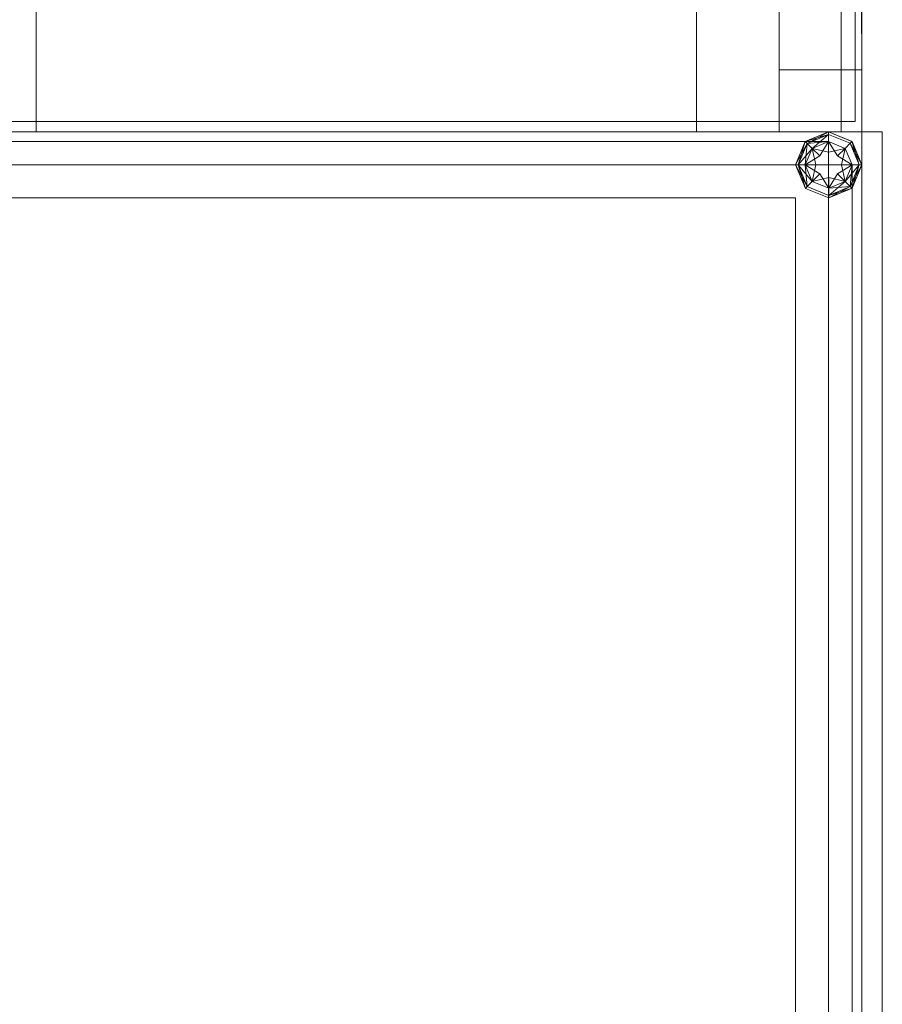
# Model space of a CAD drawing. Header units: inches. Extents: x 813 to 1305, y 19 to 194.
# Tile 682 of 875: x 1301.89 to 1304.5, y 104.09 to 107.07. Entities that reach past the tile are written whole.
import ezdxf

# ---------------------------------------------------------------- set-up
doc = ezdxf.new("R2010")
doc.units = ezdxf.units.IN
doc.header["$MEASUREMENT"] = 0
for name, color, linetype, true_color in [('CET color Grey19', 7, 'Continuous', 0x2f2e34), ('CET color Grey2', 7, 'Continuous', 0x060606), ('CET color Grey98', 7, 'Continuous', 0xfafafa)]:
    doc.layers.add(name, color=color, linetype=linetype, true_color=true_color)
doc.layers.add('CET Default', color=7, linetype='Continuous')

# ---------------------------------------------------------------- blocks, each defined once
blk = doc.blocks.new('*C171')
at = {"layer": 'CET color Grey2', "linetype": 'Continuous', "lineweight": 0}
for points, invisible_edges in [([(2, 2.5, 0.5), (0, 2.5, 0.5), (0, 2.5, 49.4213), (2, 2.5, 0.5)], 4), ([(2, 2.5, 0.5), (0, 2.5, 49.4213), (2, 2.5, 49.4213), (2, 2.5, 0.5)], 9), ([(0, 2.5, 0.5), (0, 0.5, 0.5), (0, 0.5, 49.4213), (0, 2.5, 0.5)], 4), ([(0, 2.5, 0.5), (0, 0.5, 49.4213), (0, 2.5, 49.4213), (0, 2.5, 0.5)], 9), ([(0, 2.5, 0.5), (2, 2.5, 0.5), (2, 0.5, 0.5), (0, 2.5, 0.5)], 4), ([(0, 2.5, 0.5), (2, 0.5, 0.5), (0, 0.5, 0.5), (0, 2.5, 0.5)], 9), ([(0, 0.5, 49.4213), (2, 0.5, 49.4213), (2, 2.5, 49.4213), (0, 0.5, 49.4213)], 4), ([(0, 0.5, 49.4213), (2, 2.5, 49.4213), (0, 2.5, 49.4213), (0, 0.5, 49.4213)], 9), ([(0, 0.5, 0.5), (2, 0.5, 0.5), (2, 0.5, 49.4213), (0, 0.5, 0.5)], 4), ([(0, 0.5, 0.5), (2, 0.5, 49.4213), (0, 0.5, 49.4213), (0, 0.5, 0.5)], 9)]:
    blk.add_3dface(points, dxfattribs=dict(at, invisible_edges=invisible_edges))
at = {"layer": 'CET color Grey98', "linetype": 'Continuous', "lineweight": 0}
for points, invisible_edges in [([(0, 0.0625, 0.93), (42, 0.0625, 0.93), (42, 0.25, 0.93), (0, 0.0625, 0.93)], 4), ([(0, 0.0625, 0.93), (42, 0.25, 0.93), (0, 0.25, 0.93), (0, 0.0625, 0.93)], 9), ([(0, 0.25, 0.93), (42, 0.25, 0.93), (42, 0.25, 0.5), (0, 0.25, 0.93)], 4), ([(0, 0.25, 0.93), (42, 0.25, 0.5), (0, 0.25, 0.5), (0, 0.25, 0.93)], 9), ([(0, 0.25, 0.5), (42, 0.25, 0.5), (42, 0.0625, 0.5), (0, 0.25, 0.5)], 4), ([(0, 0.25, 0.5), (42, 0.0625, 0.5), (0, 0.0625, 0.5), (0, 0.25, 0.5)], 9), ([(0.1875, 0.25, 1.09), (0.1875, 0.0625, 32.965), (0.1875, 0.25, 32.965), (0.1875, 0.25, 1.09)], 9), ([(0.1875, 0.25, 1.09), (0.1875, 0, 32.9025), (0.1875, 0.0625, 32.965), (0.1875, 0.25, 1.09)], 13), ([(0.1875, 0.25, 1.09), (0.1875, 0, 1.1525), (0.1875, 0, 32.9025), (0.1875, 0.25, 1.09)], 13), ([(0.1875, 0.25, 1.09), (0.1875, 0.0625, 1.09), (0.1875, 0, 1.1525), (0.1875, 0.25, 1.09)], 4), ([(0.1875, 0.25, 1.09), (41.8125, 0.0625, 1.09), (0.1875, 0.0625, 1.09), (0.1875, 0.25, 1.09)], 9), ([(0.1875, 0.25, 1.09), (41.8125, 0.25, 1.09), (41.8125, 0.0625, 1.09), (0.1875, 0.25, 1.09)], 4), ([(0.1875, 0.0625, 32.965), (41.8125, 0.25, 32.965), (0.1875, 0.25, 32.965), (0.1875, 0.0625, 32.965)], 9), ([(0.1875, 0.0625, 32.965), (41.8125, 0.0625, 32.965), (41.8125, 0.25, 32.965), (0.1875, 0.0625, 32.965)], 4), ([(0.1875, 0.25, 32.965), (41.8125, 0.25, 1.09), (0.1875, 0.25, 1.09), (0.1875, 0.25, 32.965)], 9), ([(0.1875, 0.25, 32.965), (41.8125, 0.25, 32.965), (41.8125, 0.25, 1.09), (0.1875, 0.25, 32.965)], 4), ([(0.1875, 0.25, 33.09), (0.1875, 0.0625, 48.965), (0.1875, 0.25, 48.965), (0.1875, 0.25, 33.09)], 9), ([(0.1875, 0.25, 33.09), (0.1875, 0, 48.9025), (0.1875, 0.0625, 48.965), (0.1875, 0.25, 33.09)], 13), ([(0.1875, 0.25, 33.09), (0.1875, 0, 33.1525), (0.1875, 0, 48.9025), (0.1875, 0.25, 33.09)], 13), ([(0.1875, 0.25, 33.09), (0.1875, 0.0625, 33.09), (0.1875, 0, 33.1525), (0.1875, 0.25, 33.09)], 4), ([(0.1875, 0.25, 33.09), (41.8125, 0.0625, 33.09), (0.1875, 0.0625, 33.09), (0.1875, 0.25, 33.09)], 9), ([(0.1875, 0.25, 33.09), (41.8125, 0.25, 33.09), (41.8125, 0.0625, 33.09), (0.1875, 0.25, 33.09)], 4), ([(0.1875, 0.0625, 48.965), (41.8125, 0.25, 48.965), (0.1875, 0.25, 48.965), (0.1875, 0.0625, 48.965)], 9), ([(0.1875, 0.0625, 48.965), (41.8125, 0.0625, 48.965), (41.8125, 0.25, 48.965), (0.1875, 0.0625, 48.965)], 4), ([(0.1875, 0.25, 48.965), (41.8125, 0.25, 33.09), (0.1875, 0.25, 33.09), (0.1875, 0.25, 48.965)], 9), ([(0.1875, 0.25, 48.965), (41.8125, 0.25, 48.965), (41.8125, 0.25, 33.09), (0.1875, 0.25, 48.965)], 4), ([(0, 0, 0.8675), (42, 0, 0.8675), (42, 0.0625, 0.93), (0, 0, 0.8675)], 4), ([(0, 0, 0.8675), (42, 0.0625, 0.93), (0, 0.0625, 0.93), (0, 0, 0.8675)], 9), ([(0, 0.0625, 0.5), (42, 0.0625, 0.5), (42, 0, 0.5625), (0, 0.0625, 0.5)], 4), ([(0, 0.0625, 0.5), (42, 0, 0.5625), (0, 0, 0.5625), (0, 0.0625, 0.5)], 9), ([(0.1875, 0.0625, 1.09), (41.8125, 0, 1.1525), (0.1875, 0, 1.1525), (0.1875, 0.0625, 1.09)], 9), ([(0.1875, 0.0625, 1.09), (41.8125, 0.0625, 1.09), (41.8125, 0, 1.1525), (0.1875, 0.0625, 1.09)], 4), ([(0.1875, 0, 32.9025), (41.8125, 0.0625, 32.965), (0.1875, 0.0625, 32.965), (0.1875, 0, 32.9025)], 9), ([(0.1875, 0, 32.9025), (41.8125, 0, 32.9025), (41.8125, 0.0625, 32.965), (0.1875, 0, 32.9025)], 4), ([(0.1875, 0.0625, 33.09), (41.8125, 0, 33.1525), (0.1875, 0, 33.1525), (0.1875, 0.0625, 33.09)], 9), ([(0.1875, 0.0625, 33.09), (41.8125, 0.0625, 33.09), (41.8125, 0, 33.1525), (0.1875, 0.0625, 33.09)], 4), ([(0, 0, 0.5625), (42, 0, 0.5625), (42, 0, 0.8675), (0, 0, 0.5625)], 4), ([(0, 0, 0.5625), (42, 0, 0.8675), (0, 0, 0.8675), (0, 0, 0.5625)], 9), ([(0.1875, 0, 1.1525), (41.8125, 0, 32.9025), (0.1875, 0, 32.9025), (0.1875, 0, 1.1525)], 9), ([(0.1875, 0, 1.1525), (41.8125, 0, 1.1525), (41.8125, 0, 32.9025), (0.1875, 0, 1.1525)], 4), ([(0.1875, 0, 33.1525), (41.8125, 0, 48.9025), (0.1875, 0, 48.9025), (0.1875, 0, 33.1525)], 9), ([(0.1875, 0, 33.1525), (41.8125, 0, 33.1525), (41.8125, 0, 48.9025), (0.1875, 0, 33.1525)], 4)]:
    blk.add_3dface(points, dxfattribs=dict(at, invisible_edges=invisible_edges))
for points in [[(0.1875, 0, 48.9025), (41.8125, 0.0625, 48.965), (0.1875, 0.0625, 48.965), (0.1875, 0, 48.9025)], [(0.1875, 0, 48.9025), (41.8125, 0, 48.9025), (41.8125, 0.0625, 48.965), (0.1875, 0, 48.9025)]]:
    blk.add_3dface(points, dxfattribs=at)
blk = doc.blocks.new('*C167')
at = {"layer": 'CET Default', "linetype": 'Continuous', "lineweight": 0, "rotation": 89.99999999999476}
blk.add_blockref('*C171', (505.7222, 919.8549), dxfattribs=at)
blk = doc.blocks.new('*C264')
at = {"layer": 'CET color Grey98', "linetype": 'Continuous', "lineweight": 0}
for points, invisible_edges in [([(-41.9687, 0.0197, 49.5), (41.9688, 0.0197, 49.5), (41.9688, 2.9803, 49.5), (-41.9687, 0.0197, 49.5)], 4), ([(-41.9687, 0.0197, 49.5), (41.9688, 2.9803, 49.5), (-41.9687, 2.9803, 49.5), (-41.9687, 0.0197, 49.5)], 9), ([(-41.9687, 2.9803, 49.25), (41.9688, 2.9803, 49.25), (41.9688, 0.0197, 49.25), (-41.9687, 2.9803, 49.25)], 4), ([(-41.9687, 2.9803, 49.25), (41.9688, 0.0197, 49.25), (-41.9687, 0.0197, 49.25), (-41.9687, 2.9803, 49.25)], 9), ([(-41.9687, 0.0197, 49.25), (41.9688, 0.0197, 49.25), (41.9688, 0.0197, 49.5), (-41.9687, 0.0197, 49.25)], 4), ([(-41.9687, 0.0197, 49.25), (41.9688, 0.0197, 49.5), (-41.9687, 0.0197, 49.5), (-41.9687, 0.0197, 49.25)], 9)]:
    blk.add_3dface(points, dxfattribs=dict(at, invisible_edges=invisible_edges))
blk = doc.blocks.new('*C274')
at = {"layer": 'CET Default', "linetype": 'Continuous', "lineweight": 0, "rotation": 89.9999999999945}
blk.add_blockref('*C264', (505.7222, 961.8549), dxfattribs=at)
blk = doc.blocks.new('*C258')
at = {"layer": 'CET color Grey19', "linetype": 'Continuous', "lineweight": 0}
for points, invisible_edges in [([(2.8, 0.2, 0.5), (0.2, 0.2, 0.5), (0.2, 2.8, 0.5), (2.8, 0.2, 0.5)], 4), ([(2.8, 0.2, 0.5), (0.2, 2.8, 0.5), (2.8, 2.8, 0.5), (2.8, 0.2, 0.5)], 9), ([(2.8, 2.8, 49.25), (0.2, 2.8, 49.25), (0.2, 0.2, 49.25), (2.8, 2.8, 49.25)], 4), ([(2.8, 2.8, 49.25), (0.2, 0.2, 49.25), (2.8, 0.2, 49.25), (2.8, 2.8, 49.25)], 9), ([(2.8, 2.8, 0.5), (0.2, 2.8, 0.5), (0.2, 2.8, 49.25), (2.8, 2.8, 0.5)], 4), ([(2.8, 2.8, 0.5), (0.2, 2.8, 49.25), (2.8, 2.8, 49.25), (2.8, 2.8, 0.5)], 9), ([(0.2, 2.8, 0.5), (0.2, 0.2, 0.5), (0.2, 0.2, 49.25), (0.2, 2.8, 0.5)], 4), ([(0.2, 2.8, 0.5), (0.2, 0.2, 49.25), (0.2, 2.8, 49.25), (0.2, 2.8, 0.5)], 9)]:
    blk.add_3dface(points, dxfattribs=dict(at, invisible_edges=invisible_edges))
at = {"layer": 'CET color Grey98', "linetype": 'Continuous', "lineweight": 0}
for points, invisible_edges in [([(0, 3, 49.225), (0, 3.0625, 49.225), (0, 3, 0.5), (0, 3, 49.225)], 2), ([(0, 3.0625, 49.225), (0, 3.0625, 0.5), (0, 3, 0.5), (0, 3.0625, 49.225)], 4), ([(3, 3, 0.5), (0, 3.0625, 0.5), (3, 3.0625, 0.5), (3, 3, 0.5)], 9), ([(3, 3, 0.5), (0, 3, 0.5), (0, 3.0625, 0.5), (3, 3, 0.5)], 4), ([(0, 3.0625, 49.225), (0, 3, 49.225), (3, 3, 49.225), (0, 3.0625, 49.225)], 4), ([(3, 3.0625, 49.225), (0, 3.0625, 49.225), (3, 3, 49.225), (3, 3.0625, 49.225)], 2), ([(0, 3.0625, 49.225), (3, 3.0625, 49.225), (0, 3.0625, 0.5), (0, 3.0625, 49.225)], 2), ([(3, 3.0625, 49.225), (3, 3.0625, 0.5), (0, 3.0625, 0.5), (3, 3.0625, 49.225)], 4), ([(3, 3, 49.225), (0, 3, 49.225), (3, 3, 0.5), (3, 3, 49.225)], 2), ([(0, 3, 49.225), (0, 3, 0.5), (3, 3, 0.5), (0, 3, 49.225)], 4), ([(0.0293, 2.9707, 49.35), (0.1, 3, 49.4), (0.1, 3, 49.35), (0.0293, 2.9707, 49.35)], 9), ([(0.0293, 2.9707, 49.35), (0.0293, 2.9707, 49.4), (0.1, 3, 49.4), (0.0293, 2.9707, 49.35)], 4), ([(0.1, 2.9, 49.35), (0.1, 3, 49.35), (0.0293, 2.9707, 49.35), (0.1, 2.9, 49.35)], 4), ([(0.1, 3, 49.25), (0.1, 2.9, 49.25), (0.0293, 2.9707, 49.25), (0.1, 3, 49.25)], 2), ([(0.0293, 2.9707, 49.25), (0.1, 3, 49.35), (0.1, 3, 49.25), (0.0293, 2.9707, 49.25)], 9), ([(0.0293, 2.9707, 49.25), (0.0293, 2.9707, 49.35), (0.1, 3, 49.35), (0.0293, 2.9707, 49.25)], 4), ([(0.0999, 2.9924, 49.3118), (0.0999, 2.9708, 49.2794), (0.0346, 2.9652, 49.3118), (0.0999, 2.9924, 49.3118)], 2), ([(0.0499, 2.95, 49.4206), (0.0999, 2.9924, 49.3882), (0.0346, 2.9652, 49.3882), (0.0499, 2.95, 49.4206)], 9), ([(0.0999, 2.9924, 49.3618), (0.0999, 2.9708, 49.3294), (0.0346, 2.9652, 49.3618), (0.0999, 2.9924, 49.3618)], 2), ([(0.0499, 2.95, 49.4706), (0.0999, 2.9924, 49.4382), (0.0346, 2.9652, 49.4382), (0.0499, 2.95, 49.4706)], 9), ([(0.0999, 2.9708, 49.4206), (0.0999, 2.9924, 49.3882), (0.0499, 2.95, 49.4206), (0.0999, 2.9708, 49.4206)], 2), ([(0.0999, 2.9708, 49.4706), (0.0999, 2.9924, 49.4382), (0.0499, 2.95, 49.4706), (0.0999, 2.9708, 49.4706)], 2), ([(2.9, 3, 49.4), (2.9, 3, 49.35), (0.1, 3, 49.4), (2.9, 3, 49.4)], 2), ([(0.1, 3, 49.4), (2.9, 3, 49.35), (0.1, 3, 49.35), (0.1, 3, 49.4)], 9), ([(2.9, 3, 49.4), (0.1, 2.9707, 49.4707), (2.9, 2.9707, 49.4707), (2.9, 3, 49.4)], 9), ([(2.9, 3, 49.4), (0.1, 3, 49.4), (0.1, 2.9707, 49.4707), (2.9, 3, 49.4)], 4), ([(2.9, 2.9707, 49.2793), (0.1, 3, 49.35), (2.9, 3, 49.35), (2.9, 2.9707, 49.2793)], 9), ([(2.9, 2.9707, 49.2793), (0.1, 2.9707, 49.2793), (0.1, 3, 49.35), (2.9, 2.9707, 49.2793)], 4), ([(2.9, 3, 49.35), (0.1, 3, 49.35), (0.1, 2.9, 49.35), (2.9, 3, 49.35)], 4), ([(2.9, 3, 49.35), (0.1, 2.9, 49.35), (2.9, 2.9, 49.35), (2.9, 3, 49.35)], 9), ([(0.1, 3, 49.25), (2.9, 3, 49.25), (0.1, 2.9, 49.25), (0.1, 3, 49.25)], 2), ([(0.1, 2.9, 49.25), (2.9, 3, 49.25), (2.9, 2.9, 49.25), (0.1, 2.9, 49.25)], 9), ([(2.9, 3, 49.35), (2.9, 3, 49.25), (0.1, 3, 49.35), (2.9, 3, 49.35)], 2), ([(0.1, 3, 49.35), (2.9, 3, 49.25), (0.1, 3, 49.25), (0.1, 3, 49.35)], 9), ([(0, 2.9, 49.35), (0.0293, 2.9707, 49.4), (0.0293, 2.9707, 49.35), (0, 2.9, 49.35)], 9), ([(0, 2.9, 49.35), (0, 2.9, 49.4), (0.0293, 2.9707, 49.4), (0, 2.9, 49.35)], 4), ([(0.1, 2.9, 49.35), (0.0293, 2.9707, 49.35), (0, 2.9, 49.35), (0.1, 2.9, 49.35)], 9), ([(0.0293, 2.9707, 49.25), (0.1, 2.9, 49.25), (0, 2.9, 49.25), (0.0293, 2.9707, 49.25)], 9), ([(0, 2.9, 49.25), (0.0293, 2.9707, 49.35), (0.0293, 2.9707, 49.25), (0, 2.9, 49.25)], 9), ([(0, 2.9, 49.25), (0, 2.9, 49.35), (0.0293, 2.9707, 49.35), (0, 2.9, 49.25)], 4), ([(0.0292, 2.9706, 49.35), (0.0346, 2.9652, 49.3118), (0, 2.8998, 49.35), (0.0292, 2.9706, 49.35)], 2), ([(0.0076, 2.8998, 49.3882), (0.0292, 2.9706, 49.35), (0, 2.8998, 49.35), (0.0076, 2.8998, 49.3882)], 9), ([(0.0292, 2.9706, 49.4), (0.0346, 2.9652, 49.3618), (0, 2.8998, 49.4), (0.0292, 2.9706, 49.4)], 2), ([(0.0076, 2.8998, 49.4382), (0.0292, 2.9706, 49.4), (0, 2.8998, 49.4), (0.0076, 2.8998, 49.4382)], 9), ([(0, 2.8998, 49.35), (0.0346, 2.9652, 49.3118), (0.0076, 2.8998, 49.3118), (0, 2.8998, 49.35)], 9), ([(0, 2.8998, 49.4), (0.0346, 2.9652, 49.3618), (0.0076, 2.8998, 49.3618), (0, 2.8998, 49.4)], 9), ([(0.0346, 2.9652, 49.3882), (0.0292, 2.9706, 49.35), (0.0076, 2.8998, 49.3882), (0.0346, 2.9652, 49.3882)], 2), ([(0.0346, 2.9652, 49.4382), (0.0292, 2.9706, 49.4), (0.0076, 2.8998, 49.4382), (0.0346, 2.9652, 49.4382)], 2), ([(0.0346, 2.9652, 49.3118), (0.0499, 2.95, 49.2794), (0.0076, 2.8998, 49.3118), (0.0346, 2.9652, 49.3118)], 2), ([(0.0293, 2.8999, 49.4206), (0.0346, 2.9652, 49.3882), (0.0076, 2.8998, 49.3882), (0.0293, 2.8999, 49.4206)], 9), ([(0.0346, 2.9652, 49.3618), (0.0499, 2.95, 49.3294), (0.0076, 2.8998, 49.3618), (0.0346, 2.9652, 49.3618)], 2), ([(0.0293, 2.8999, 49.4706), (0.0346, 2.9652, 49.4382), (0.0076, 2.8998, 49.4382), (0.0293, 2.8999, 49.4706)], 9), ([(0.0499, 2.95, 49.4206), (0.0346, 2.9652, 49.3882), (0.0293, 2.8999, 49.4206), (0.0499, 2.95, 49.4206)], 2), ([(0.0499, 2.95, 49.4706), (0.0346, 2.9652, 49.4382), (0.0293, 2.8999, 49.4706), (0.0499, 2.95, 49.4706)], 2), ([(0.0346, 2.9652, 49.3118), (0.0999, 2.9708, 49.2794), (0.0499, 2.95, 49.2794), (0.0346, 2.9652, 49.3118)], 9), ([(0.0346, 2.9652, 49.3618), (0.0999, 2.9708, 49.3294), (0.0499, 2.95, 49.3294), (0.0346, 2.9652, 49.3618)], 9), ([(0.1, 2.9384, 49.4423), (0.0999, 2.9708, 49.4206), (0.0728, 2.9271, 49.4423), (0.1, 2.9384, 49.4423)], 4), ([(0.1, 2.9384, 49.4923), (0.0999, 2.9708, 49.4706), (0.0728, 2.9271, 49.4923), (0.1, 2.9384, 49.4923)], 4), ([(0.0999, 2.9708, 49.2794), (0.1271, 2.9272, 49.2577), (0.1, 2.9384, 49.2577), (0.0999, 2.9708, 49.2794)], 2), ([(0.0999, 2.9708, 49.3294), (0.1271, 2.9272, 49.3077), (0.1, 2.9384, 49.3077), (0.0999, 2.9708, 49.3294)], 2), ([(2.9, 2.9707, 49.4707), (0.1, 2.9, 49.5), (2.9, 2.9, 49.5), (2.9, 2.9707, 49.4707)], 9), ([(2.9, 2.9707, 49.4707), (0.1, 2.9707, 49.4707), (0.1, 2.9, 49.5), (2.9, 2.9707, 49.4707)], 4), ([(2.9, 2.9, 49.25), (0.1, 2.9707, 49.2793), (2.9, 2.9707, 49.2793), (2.9, 2.9, 49.25)], 9), ([(2.9, 2.9, 49.25), (0.1, 2.9, 49.25), (0.1, 2.9707, 49.2793), (2.9, 2.9, 49.25)], 4), ([(0.0076, 2.8998, 49.3118), (0.0499, 2.95, 49.2794), (0.0293, 2.8999, 49.2794), (0.0076, 2.8998, 49.3118)], 9), ([(0.0076, 2.8998, 49.3618), (0.0499, 2.95, 49.3294), (0.0293, 2.8999, 49.3294), (0.0076, 2.8998, 49.3618)], 9), ([(0.0293, 2.8999, 49.2794), (0.0728, 2.9271, 49.2577), (0.0616, 2.8999, 49.2577), (0.0293, 2.8999, 49.2794)], 2), ([(0.0293, 2.8999, 49.3294), (0.0728, 2.9271, 49.3077), (0.0616, 2.8999, 49.3077), (0.0293, 2.8999, 49.3294)], 2), ([(0.0499, 2.95, 49.2794), (0.1, 2.9384, 49.2577), (0.0728, 2.9271, 49.2577), (0.0499, 2.95, 49.2794)], 2), ([(0.0728, 2.9271, 49.4423), (0.0499, 2.95, 49.4206), (0.0616, 2.8999, 49.4423), (0.0728, 2.9271, 49.4423)], 4), ([(0.0499, 2.95, 49.3294), (0.1, 2.9384, 49.3077), (0.0728, 2.9271, 49.3077), (0.0499, 2.95, 49.3294)], 2), ([(0.0728, 2.9271, 49.4923), (0.0499, 2.95, 49.4706), (0.0616, 2.8999, 49.4923), (0.0728, 2.9271, 49.4923)], 4), ([(0.0728, 2.9271, 49.2577), (0.0998, 2.9, 49.25), (0.0616, 2.8999, 49.2577), (0.0728, 2.9271, 49.2577)], 15), ([(0.0998, 2.9, 49.45), (0.0728, 2.9271, 49.4423), (0.0616, 2.8999, 49.4423), (0.0998, 2.9, 49.45)], 15), ([(0.0728, 2.9271, 49.3077), (0.0998, 2.9, 49.3), (0.0616, 2.8999, 49.3077), (0.0728, 2.9271, 49.3077)], 15), ([(0.0998, 2.9, 49.5), (0.0728, 2.9271, 49.4923), (0.0616, 2.8999, 49.4923), (0.0998, 2.9, 49.5)], 15), ([(0.1, 2.9384, 49.2577), (0.0998, 2.9, 49.25), (0.0728, 2.9271, 49.2577), (0.1, 2.9384, 49.2577)], 15), ([(0.0998, 2.9, 49.45), (0.1, 2.9384, 49.4423), (0.0728, 2.9271, 49.4423), (0.0998, 2.9, 49.45)], 15), ([(0.1, 2.9384, 49.3077), (0.0998, 2.9, 49.3), (0.0728, 2.9271, 49.3077), (0.1, 2.9384, 49.3077)], 15), ([(0.0998, 2.9, 49.5), (0.1, 2.9384, 49.4923), (0.0728, 2.9271, 49.4923), (0.0998, 2.9, 49.5)], 15), ([(0.1271, 2.9272, 49.2577), (0.0998, 2.9, 49.25), (0.1, 2.9384, 49.2577), (0.1271, 2.9272, 49.2577)], 15), ([(0.0998, 2.9, 49.45), (0.1271, 2.9272, 49.4423), (0.1, 2.9384, 49.4423), (0.0998, 2.9, 49.45)], 15), ([(0.1271, 2.9272, 49.3077), (0.0998, 2.9, 49.3), (0.1, 2.9384, 49.3077), (0.1271, 2.9272, 49.3077)], 15), ([(0.0998, 2.9, 49.5), (0.1271, 2.9272, 49.4923), (0.1, 2.9384, 49.4923), (0.0998, 2.9, 49.5)], 15), ([(0.1384, 2.9001, 49.2577), (0.0998, 2.9, 49.25), (0.1271, 2.9272, 49.2577), (0.1384, 2.9001, 49.2577)], 15), ([(0.0998, 2.9, 49.45), (0.1384, 2.9001, 49.4423), (0.1271, 2.9272, 49.4423), (0.0998, 2.9, 49.45)], 15), ([(0.1384, 2.9001, 49.3077), (0.0998, 2.9, 49.3), (0.1271, 2.9272, 49.3077), (0.1384, 2.9001, 49.3077)], 15), ([(0.0998, 2.9, 49.5), (0.1384, 2.9001, 49.4923), (0.1271, 2.9272, 49.4923), (0.0998, 2.9, 49.5)], 15), ([(0.1271, 2.9272, 49.4423), (0.15, 2.9501, 49.4206), (0.1, 2.9384, 49.4423), (0.1271, 2.9272, 49.4423)], 4), ([(0.1271, 2.9272, 49.4923), (0.15, 2.9501, 49.4706), (0.1, 2.9384, 49.4923), (0.1271, 2.9272, 49.4923)], 4), ([(0.15, 2.9501, 49.2794), (0.1384, 2.9001, 49.2577), (0.1271, 2.9272, 49.2577), (0.15, 2.9501, 49.2794)], 2), ([(0.15, 2.9501, 49.3294), (0.1384, 2.9001, 49.3077), (0.1271, 2.9272, 49.3077), (0.15, 2.9501, 49.3294)], 2), ([(0.1384, 2.9001, 49.4423), (0.1708, 2.9001, 49.4206), (0.1271, 2.9272, 49.4423), (0.1384, 2.9001, 49.4423)], 4), ([(0.1384, 2.9001, 49.4923), (0.1708, 2.9001, 49.4706), (0.1271, 2.9272, 49.4923), (0.1384, 2.9001, 49.4923)], 4), ([(0, 2.9, 49.35), (0, 0.1, 49.35), (0, 0.1, 49.4), (0, 2.9, 49.35)], 4), ([(0, 2.9, 49.35), (0, 0.1, 49.4), (0, 2.9, 49.4), (0, 2.9, 49.35)], 9), ([(0, 2.9, 49.4), (0.0293, 0.1, 49.4707), (0.0293, 2.9, 49.4707), (0, 2.9, 49.4)], 9), ([(0, 2.9, 49.4), (0, 0.1, 49.4), (0.0293, 0.1, 49.4707), (0, 2.9, 49.4)], 4), ([(0.0293, 2.9, 49.2793), (0, 0.1, 49.35), (0, 2.9, 49.35), (0.0293, 2.9, 49.2793)], 9), ([(0.0293, 2.9, 49.2793), (0.0293, 0.1, 49.2793), (0, 0.1, 49.35), (0.0293, 2.9, 49.2793)], 4), ([(0.1, 2.9, 49.35), (0, 2.9, 49.35), (0, 0.1, 49.35), (0.1, 2.9, 49.35)], 4), ([(0.1, 2.9, 49.35), (0, 0.1, 49.35), (0.1, 0.1, 49.35), (0.1, 2.9, 49.35)], 9), ([(0, 2.9, 49.25), (0.1, 2.9, 49.25), (0, 0.1, 49.25), (0, 2.9, 49.25)], 2), ([(0, 0.1, 49.25), (0.1, 2.9, 49.25), (0.1, 0.1, 49.25), (0, 0.1, 49.25)], 9), ([(0, 2.9, 49.25), (0, 0.1, 49.25), (0, 0.1, 49.35), (0, 2.9, 49.25)], 4), ([(0, 2.9, 49.25), (0, 0.1, 49.35), (0, 2.9, 49.35), (0, 2.9, 49.25)], 9), ([(0.0293, 2.9, 49.4707), (0.1, 0.1, 49.5), (0.1, 2.9, 49.5), (0.0293, 2.9, 49.4707)], 9), ([(0.0293, 2.9, 49.4707), (0.0293, 0.1, 49.4707), (0.1, 0.1, 49.5), (0.0293, 2.9, 49.4707)], 4), ([(0.1, 2.9, 49.25), (0.0293, 0.1, 49.2793), (0.0293, 2.9, 49.2793), (0.1, 2.9, 49.25)], 9), ([(0.1, 2.9, 49.25), (0.1, 0.1, 49.25), (0.0293, 0.1, 49.2793), (0.1, 2.9, 49.25)], 4), ([(0.0616, 2.8999, 49.4423), (0.0293, 2.8999, 49.4206), (0.0729, 2.8728, 49.4423), (0.0616, 2.8999, 49.4423)], 4), ([(0.0616, 2.8999, 49.4923), (0.0293, 2.8999, 49.4706), (0.0729, 2.8728, 49.4923), (0.0616, 2.8999, 49.4923)], 4), ([(0.0501, 2.8499, 49.2794), (0.0616, 2.8999, 49.2577), (0.0729, 2.8728, 49.2577), (0.0501, 2.8499, 49.2794)], 2), ([(0.0501, 2.8499, 49.3294), (0.0616, 2.8999, 49.3077), (0.0729, 2.8728, 49.3077), (0.0501, 2.8499, 49.3294)], 2), ([(0.0616, 2.8999, 49.2577), (0.0998, 2.9, 49.25), (0.0729, 2.8728, 49.2577), (0.0616, 2.8999, 49.2577)], 15), ([(0.0998, 2.9, 49.45), (0.0616, 2.8999, 49.4423), (0.0729, 2.8728, 49.4423), (0.0998, 2.9, 49.45)], 15), ([(0.0616, 2.8999, 49.3077), (0.0998, 2.9, 49.3), (0.0729, 2.8728, 49.3077), (0.0616, 2.8999, 49.3077)], 15), ([(0.0998, 2.9, 49.5), (0.0616, 2.8999, 49.4923), (0.0729, 2.8728, 49.4923), (0.0998, 2.9, 49.5)], 15), ([(0.0729, 2.8728, 49.2577), (0.0998, 2.9, 49.25), (0.1001, 2.8616, 49.2577), (0.0729, 2.8728, 49.2577)], 15), ([(0.0998, 2.9, 49.45), (0.0729, 2.8728, 49.4423), (0.1001, 2.8616, 49.4423), (0.0998, 2.9, 49.45)], 15), ([(0.0729, 2.8728, 49.3077), (0.0998, 2.9, 49.3), (0.1001, 2.8616, 49.3077), (0.0729, 2.8728, 49.3077)], 15), ([(0.0998, 2.9, 49.5), (0.0729, 2.8728, 49.4923), (0.1001, 2.8616, 49.4923), (0.0998, 2.9, 49.5)], 15), ([(0.1272, 2.8729, 49.2577), (0.0998, 2.9, 49.25), (0.1384, 2.9001, 49.2577), (0.1272, 2.8729, 49.2577)], 15), ([(0.0998, 2.9, 49.45), (0.1272, 2.8729, 49.4423), (0.1384, 2.9001, 49.4423), (0.0998, 2.9, 49.45)], 15), ([(0.1272, 2.8729, 49.3077), (0.0998, 2.9, 49.3), (0.1384, 2.9001, 49.3077), (0.1272, 2.8729, 49.3077)], 15), ([(0.0998, 2.9, 49.5), (0.1272, 2.8729, 49.4923), (0.1384, 2.9001, 49.4923), (0.0998, 2.9, 49.5)], 15), ([(0.1001, 2.8616, 49.2577), (0.0998, 2.9, 49.25), (0.1272, 2.8729, 49.2577), (0.1001, 2.8616, 49.2577)], 15), ([(0.0998, 2.9, 49.45), (0.1001, 2.8616, 49.4423), (0.1272, 2.8729, 49.4423), (0.0998, 2.9, 49.45)], 15), ([(0.1001, 2.8616, 49.3077), (0.0998, 2.9, 49.3), (0.1272, 2.8729, 49.3077), (0.1001, 2.8616, 49.3077)], 15), ([(0.0998, 2.9, 49.5), (0.1001, 2.8616, 49.4923), (0.1272, 2.8729, 49.4923), (0.0998, 2.9, 49.5)], 15), ([(2.9, 2.9, 49.5), (0.1, 2.9, 49.5), (0.1, 0.1, 49.5), (2.9, 2.9, 49.5)], 4), ([(2.9, 2.9, 49.5), (0.1, 0.1, 49.5), (2.9, 0.1, 49.5), (2.9, 2.9, 49.5)], 9), ([(0.1, 2.9, 49.25), (2.9, 2.9, 49.25), (0.1, 0.1, 49.25), (0.1, 2.9, 49.25)], 2), ([(0.1, 0.1, 49.25), (2.9, 2.9, 49.25), (2.9, 0.1, 49.25), (0.1, 0.1, 49.25)], 9), ([(2.9, 2.9, 49.35), (0.1, 2.9, 49.35), (0.1, 0.1, 49.35), (2.9, 2.9, 49.35)], 4), ([(2.9, 2.9, 49.35), (0.1, 0.1, 49.35), (2.9, 0.1, 49.35), (2.9, 2.9, 49.35)], 9), ([(0.1, 2.9, 49.25), (2.9, 2.9, 49.25), (0.1, 0.1, 49.25), (0.1, 2.9, 49.25)], 2), ([(0.1, 0.1, 49.25), (2.9, 2.9, 49.25), (2.9, 0.1, 49.25), (0.1, 0.1, 49.25)], 9), ([(0.1708, 2.9001, 49.2794), (0.1272, 2.8729, 49.2577), (0.1384, 2.9001, 49.2577), (0.1708, 2.9001, 49.2794)], 2), ([(0.1272, 2.8729, 49.4423), (0.1502, 2.85, 49.4206), (0.1384, 2.9001, 49.4423), (0.1272, 2.8729, 49.4423)], 4), ([(0.1708, 2.9001, 49.3294), (0.1272, 2.8729, 49.3077), (0.1384, 2.9001, 49.3077), (0.1708, 2.9001, 49.3294)], 2), ([(0.1272, 2.8729, 49.4923), (0.1502, 2.85, 49.4706), (0.1384, 2.9001, 49.4923), (0.1272, 2.8729, 49.4923)], 4), ([(0.1655, 2.8348, 49.3118), (0.1502, 2.85, 49.2794), (0.1924, 2.9002, 49.3118), (0.1655, 2.8348, 49.3118)], 2), ([(0.1924, 2.9002, 49.3118), (0.1502, 2.85, 49.2794), (0.1708, 2.9001, 49.2794), (0.1924, 2.9002, 49.3118)], 9), ([(0.1655, 2.8348, 49.3618), (0.1502, 2.85, 49.3294), (0.1924, 2.9002, 49.3618), (0.1655, 2.8348, 49.3618)], 2), ([(0.1924, 2.9002, 49.3618), (0.1502, 2.85, 49.3294), (0.1708, 2.9001, 49.3294), (0.1924, 2.9002, 49.3618)], 9), ([(0.1502, 2.85, 49.4206), (0.1655, 2.8348, 49.3882), (0.1708, 2.9001, 49.4206), (0.1502, 2.85, 49.4206)], 2), ([(0.1502, 2.85, 49.4706), (0.1655, 2.8348, 49.4382), (0.1708, 2.9001, 49.4706), (0.1502, 2.85, 49.4706)], 2), ([(0.1708, 2.9001, 49.4206), (0.1655, 2.8348, 49.3882), (0.1924, 2.9002, 49.3882), (0.1708, 2.9001, 49.4206)], 9), ([(0.1655, 2.8348, 49.3882), (0.1709, 2.8294, 49.35), (0.1924, 2.9002, 49.3882), (0.1655, 2.8348, 49.3882)], 2), ([(0.1709, 2.8294, 49.35), (0.1655, 2.8348, 49.3118), (0.2, 2.9002, 49.35), (0.1709, 2.8294, 49.35)], 2), ([(0.2, 2.9002, 49.35), (0.1655, 2.8348, 49.3118), (0.1924, 2.9002, 49.3118), (0.2, 2.9002, 49.35)], 9), ([(0.1708, 2.9001, 49.4706), (0.1655, 2.8348, 49.4382), (0.1924, 2.9002, 49.4382), (0.1708, 2.9001, 49.4706)], 9), ([(0.1655, 2.8348, 49.4382), (0.1709, 2.8294, 49.4), (0.1924, 2.9002, 49.4382), (0.1655, 2.8348, 49.4382)], 2), ([(0.1709, 2.8294, 49.4), (0.1655, 2.8348, 49.3618), (0.2, 2.9002, 49.4), (0.1709, 2.8294, 49.4)], 2), ([(0.2, 2.9002, 49.4), (0.1655, 2.8348, 49.3618), (0.1924, 2.9002, 49.3618), (0.2, 2.9002, 49.4)], 9), ([(0.1924, 2.9002, 49.3882), (0.1709, 2.8294, 49.35), (0.2, 2.9002, 49.35), (0.1924, 2.9002, 49.3882)], 9), ([(0.1924, 2.9002, 49.4382), (0.1709, 2.8294, 49.4), (0.2, 2.9002, 49.4), (0.1924, 2.9002, 49.4382)], 9), ([(0.0729, 2.8728, 49.4423), (0.0501, 2.8499, 49.4206), (0.1001, 2.8616, 49.4423), (0.0729, 2.8728, 49.4423)], 4), ([(0.0729, 2.8728, 49.4923), (0.0501, 2.8499, 49.4706), (0.1001, 2.8616, 49.4923), (0.0729, 2.8728, 49.4923)], 4), ([(0.1001, 2.8292, 49.2794), (0.0729, 2.8728, 49.2577), (0.1001, 2.8616, 49.2577), (0.1001, 2.8292, 49.2794)], 2), ([(0.1001, 2.8292, 49.3294), (0.0729, 2.8728, 49.3077), (0.1001, 2.8616, 49.3077), (0.1001, 2.8292, 49.3294)], 2), ([(0.1502, 2.85, 49.2794), (0.1001, 2.8616, 49.2577), (0.1272, 2.8729, 49.2577), (0.1502, 2.85, 49.2794)], 2), ([(0.1001, 2.8616, 49.4423), (0.1001, 2.8292, 49.4206), (0.1272, 2.8729, 49.4423), (0.1001, 2.8616, 49.4423)], 4), ([(0.1502, 2.85, 49.3294), (0.1001, 2.8616, 49.3077), (0.1272, 2.8729, 49.3077), (0.1502, 2.85, 49.3294)], 2), ([(0.1001, 2.8616, 49.4923), (0.1001, 2.8292, 49.4706), (0.1272, 2.8729, 49.4923), (0.1001, 2.8616, 49.4923)], 4)]:
    blk.add_3dface(points, dxfattribs=dict(at, invisible_edges=invisible_edges))
for points in [[(0.0346, 2.9652, 49.3882), (0.0999, 3, 49.35), (0.0292, 2.9706, 49.35), (0.0346, 2.9652, 49.3882)], [(0.0999, 3, 49.35), (0.0999, 2.9924, 49.3118), (0.0292, 2.9706, 49.35), (0.0999, 3, 49.35)], [(0.0346, 2.9652, 49.4382), (0.0999, 3, 49.4), (0.0292, 2.9706, 49.4), (0.0346, 2.9652, 49.4382)], [(0.0999, 3, 49.4), (0.0999, 2.9924, 49.3618), (0.0292, 2.9706, 49.4), (0.0999, 3, 49.4)], [(0.0292, 2.9706, 49.35), (0.0999, 2.9924, 49.3118), (0.0346, 2.9652, 49.3118), (0.0292, 2.9706, 49.35)], [(0.0292, 2.9706, 49.4), (0.0999, 2.9924, 49.3618), (0.0346, 2.9652, 49.3618), (0.0292, 2.9706, 49.4)], [(0.0999, 2.9924, 49.3882), (0.0999, 3, 49.35), (0.0346, 2.9652, 49.3882), (0.0999, 2.9924, 49.3882)], [(0.0999, 2.9924, 49.4382), (0.0999, 3, 49.4), (0.0346, 2.9652, 49.4382), (0.0999, 2.9924, 49.4382)], [(0.0999, 2.9924, 49.3882), (0.1706, 2.9708, 49.35), (0.0999, 3, 49.35), (0.0999, 2.9924, 49.3882)], [(0.1706, 2.9708, 49.35), (0.1653, 2.9654, 49.3118), (0.0999, 3, 49.35), (0.1706, 2.9708, 49.35)], [(0.0999, 3, 49.35), (0.1653, 2.9654, 49.3118), (0.0999, 2.9924, 49.3118), (0.0999, 3, 49.35)], [(0.0999, 2.9924, 49.4382), (0.1706, 2.9708, 49.4), (0.0999, 3, 49.4), (0.0999, 2.9924, 49.4382)], [(0.1706, 2.9708, 49.4), (0.1653, 2.9654, 49.3618), (0.0999, 3, 49.4), (0.1706, 2.9708, 49.4)], [(0.0999, 3, 49.4), (0.1653, 2.9654, 49.3618), (0.0999, 2.9924, 49.3618), (0.0999, 3, 49.4)], [(0.1653, 2.9654, 49.3118), (0.15, 2.9501, 49.2794), (0.0999, 2.9924, 49.3118), (0.1653, 2.9654, 49.3118)], [(0.0999, 2.9924, 49.3118), (0.15, 2.9501, 49.2794), (0.0999, 2.9708, 49.2794), (0.0999, 2.9924, 49.3118)], [(0.0999, 2.9708, 49.4206), (0.1653, 2.9654, 49.3882), (0.0999, 2.9924, 49.3882), (0.0999, 2.9708, 49.4206)], [(0.1653, 2.9654, 49.3882), (0.1706, 2.9708, 49.35), (0.0999, 2.9924, 49.3882), (0.1653, 2.9654, 49.3882)], [(0.1653, 2.9654, 49.3618), (0.15, 2.9501, 49.3294), (0.0999, 2.9924, 49.3618), (0.1653, 2.9654, 49.3618)], [(0.0999, 2.9924, 49.3618), (0.15, 2.9501, 49.3294), (0.0999, 2.9708, 49.3294), (0.0999, 2.9924, 49.3618)], [(0.0999, 2.9708, 49.4706), (0.1653, 2.9654, 49.4382), (0.0999, 2.9924, 49.4382), (0.0999, 2.9708, 49.4706)], [(0.1653, 2.9654, 49.4382), (0.1706, 2.9708, 49.4), (0.0999, 2.9924, 49.4382), (0.1653, 2.9654, 49.4382)], [(0.0999, 2.9708, 49.2794), (0.1, 2.9384, 49.2577), (0.0499, 2.95, 49.2794), (0.0999, 2.9708, 49.2794)], [(0.0728, 2.9271, 49.4423), (0.0999, 2.9708, 49.4206), (0.0499, 2.95, 49.4206), (0.0728, 2.9271, 49.4423)], [(0.0999, 2.9708, 49.3294), (0.1, 2.9384, 49.3077), (0.0499, 2.95, 49.3294), (0.0999, 2.9708, 49.3294)], [(0.0728, 2.9271, 49.4923), (0.0999, 2.9708, 49.4706), (0.0499, 2.95, 49.4706), (0.0728, 2.9271, 49.4923)], [(0.15, 2.9501, 49.2794), (0.1271, 2.9272, 49.2577), (0.0999, 2.9708, 49.2794), (0.15, 2.9501, 49.2794)], [(0.1, 2.9384, 49.4423), (0.15, 2.9501, 49.4206), (0.0999, 2.9708, 49.4206), (0.1, 2.9384, 49.4423)], [(0.15, 2.9501, 49.4206), (0.1653, 2.9654, 49.3882), (0.0999, 2.9708, 49.4206), (0.15, 2.9501, 49.4206)], [(0.15, 2.9501, 49.3294), (0.1271, 2.9272, 49.3077), (0.0999, 2.9708, 49.3294), (0.15, 2.9501, 49.3294)], [(0.1, 2.9384, 49.4923), (0.15, 2.9501, 49.4706), (0.0999, 2.9708, 49.4706), (0.1, 2.9384, 49.4923)], [(0.15, 2.9501, 49.4706), (0.1653, 2.9654, 49.4382), (0.0999, 2.9708, 49.4706), (0.15, 2.9501, 49.4706)], [(0.1653, 2.9654, 49.3118), (0.1708, 2.9001, 49.2794), (0.15, 2.9501, 49.2794), (0.1653, 2.9654, 49.3118)], [(0.15, 2.9501, 49.4206), (0.1924, 2.9002, 49.3882), (0.1653, 2.9654, 49.3882), (0.15, 2.9501, 49.4206)], [(0.1653, 2.9654, 49.3618), (0.1708, 2.9001, 49.3294), (0.15, 2.9501, 49.3294), (0.1653, 2.9654, 49.3618)], [(0.15, 2.9501, 49.4706), (0.1924, 2.9002, 49.4382), (0.1653, 2.9654, 49.4382), (0.15, 2.9501, 49.4706)], [(0.1653, 2.9654, 49.3882), (0.2, 2.9002, 49.35), (0.1706, 2.9708, 49.35), (0.1653, 2.9654, 49.3882)], [(0.1706, 2.9708, 49.35), (0.1924, 2.9002, 49.3118), (0.1653, 2.9654, 49.3118), (0.1706, 2.9708, 49.35)], [(0.1653, 2.9654, 49.4382), (0.2, 2.9002, 49.4), (0.1706, 2.9708, 49.4), (0.1653, 2.9654, 49.4382)], [(0.1706, 2.9708, 49.4), (0.1924, 2.9002, 49.3618), (0.1653, 2.9654, 49.3618), (0.1706, 2.9708, 49.4)], [(0.1924, 2.9002, 49.3118), (0.1708, 2.9001, 49.2794), (0.1653, 2.9654, 49.3118), (0.1924, 2.9002, 49.3118)], [(0.1924, 2.9002, 49.3882), (0.2, 2.9002, 49.35), (0.1653, 2.9654, 49.3882), (0.1924, 2.9002, 49.3882)], [(0.1924, 2.9002, 49.3618), (0.1708, 2.9001, 49.3294), (0.1653, 2.9654, 49.3618), (0.1924, 2.9002, 49.3618)], [(0.1924, 2.9002, 49.4382), (0.2, 2.9002, 49.4), (0.1653, 2.9654, 49.4382), (0.1924, 2.9002, 49.4382)], [(0.2, 2.9002, 49.35), (0.1924, 2.9002, 49.3118), (0.1706, 2.9708, 49.35), (0.2, 2.9002, 49.35)], [(0.2, 2.9002, 49.4), (0.1924, 2.9002, 49.3618), (0.1706, 2.9708, 49.4), (0.2, 2.9002, 49.4)], [(0.0499, 2.95, 49.2794), (0.0728, 2.9271, 49.2577), (0.0293, 2.8999, 49.2794), (0.0499, 2.95, 49.2794)], [(0.0616, 2.8999, 49.4423), (0.0499, 2.95, 49.4206), (0.0293, 2.8999, 49.4206), (0.0616, 2.8999, 49.4423)], [(0.0499, 2.95, 49.3294), (0.0728, 2.9271, 49.3077), (0.0293, 2.8999, 49.3294), (0.0499, 2.95, 49.3294)], [(0.0616, 2.8999, 49.4923), (0.0499, 2.95, 49.4706), (0.0293, 2.8999, 49.4706), (0.0616, 2.8999, 49.4923)], [(0.1271, 2.9272, 49.4423), (0.1708, 2.9001, 49.4206), (0.15, 2.9501, 49.4206), (0.1271, 2.9272, 49.4423)], [(0.1271, 2.9272, 49.4923), (0.1708, 2.9001, 49.4706), (0.15, 2.9501, 49.4706), (0.1271, 2.9272, 49.4923)], [(0.1708, 2.9001, 49.2794), (0.1384, 2.9001, 49.2577), (0.15, 2.9501, 49.2794), (0.1708, 2.9001, 49.2794)], [(0.1708, 2.9001, 49.3294), (0.1384, 2.9001, 49.3077), (0.15, 2.9501, 49.3294), (0.1708, 2.9001, 49.3294)], [(0.1708, 2.9001, 49.4206), (0.1924, 2.9002, 49.3882), (0.15, 2.9501, 49.4206), (0.1708, 2.9001, 49.4206)], [(0.1708, 2.9001, 49.4706), (0.1924, 2.9002, 49.4382), (0.15, 2.9501, 49.4706), (0.1708, 2.9001, 49.4706)], [(0.0076, 2.8998, 49.3882), (0, 2.8998, 49.35), (0.0348, 2.8345, 49.3882), (0.0076, 2.8998, 49.3882)], [(0.0348, 2.8345, 49.3882), (0, 2.8998, 49.35), (0.0294, 2.8292, 49.35), (0.0348, 2.8345, 49.3882)], [(0, 2.8998, 49.35), (0.0076, 2.8998, 49.3118), (0.0294, 2.8292, 49.35), (0, 2.8998, 49.35)], [(0.0076, 2.8998, 49.4382), (0, 2.8998, 49.4), (0.0348, 2.8345, 49.4382), (0.0076, 2.8998, 49.4382)], [(0.0348, 2.8345, 49.4382), (0, 2.8998, 49.4), (0.0294, 2.8292, 49.4), (0.0348, 2.8345, 49.4382)], [(0, 2.8998, 49.4), (0.0076, 2.8998, 49.3618), (0.0294, 2.8292, 49.4), (0, 2.8998, 49.4)], [(0.0076, 2.8998, 49.3118), (0.0293, 2.8999, 49.2794), (0.0348, 2.8345, 49.3118), (0.0076, 2.8998, 49.3118)], [(0.0293, 2.8999, 49.4206), (0.0076, 2.8998, 49.3882), (0.0501, 2.8499, 49.4206), (0.0293, 2.8999, 49.4206)], [(0.0076, 2.8998, 49.3618), (0.0293, 2.8999, 49.3294), (0.0348, 2.8345, 49.3618), (0.0076, 2.8998, 49.3618)], [(0.0293, 2.8999, 49.4706), (0.0076, 2.8998, 49.4382), (0.0501, 2.8499, 49.4706), (0.0293, 2.8999, 49.4706)], [(0.0501, 2.8499, 49.4206), (0.0076, 2.8998, 49.3882), (0.0348, 2.8345, 49.3882), (0.0501, 2.8499, 49.4206)], [(0.0294, 2.8292, 49.35), (0.0076, 2.8998, 49.3118), (0.0348, 2.8345, 49.3118), (0.0294, 2.8292, 49.35)], [(0.0501, 2.8499, 49.4706), (0.0076, 2.8998, 49.4382), (0.0348, 2.8345, 49.4382), (0.0501, 2.8499, 49.4706)], [(0.0294, 2.8292, 49.4), (0.0076, 2.8998, 49.3618), (0.0348, 2.8345, 49.3618), (0.0294, 2.8292, 49.4)], [(0.0348, 2.8345, 49.3118), (0.0293, 2.8999, 49.2794), (0.0501, 2.8499, 49.2794), (0.0348, 2.8345, 49.3118)], [(0.0293, 2.8999, 49.2794), (0.0616, 2.8999, 49.2577), (0.0501, 2.8499, 49.2794), (0.0293, 2.8999, 49.2794)], [(0.0729, 2.8728, 49.4423), (0.0293, 2.8999, 49.4206), (0.0501, 2.8499, 49.4206), (0.0729, 2.8728, 49.4423)], [(0.0348, 2.8345, 49.3618), (0.0293, 2.8999, 49.3294), (0.0501, 2.8499, 49.3294), (0.0348, 2.8345, 49.3618)], [(0.0293, 2.8999, 49.3294), (0.0616, 2.8999, 49.3077), (0.0501, 2.8499, 49.3294), (0.0293, 2.8999, 49.3294)], [(0.0729, 2.8728, 49.4923), (0.0293, 2.8999, 49.4706), (0.0501, 2.8499, 49.4706), (0.0729, 2.8728, 49.4923)], [(0.1502, 2.85, 49.2794), (0.1272, 2.8729, 49.2577), (0.1708, 2.9001, 49.2794), (0.1502, 2.85, 49.2794)], [(0.1502, 2.85, 49.3294), (0.1272, 2.8729, 49.3077), (0.1708, 2.9001, 49.3294), (0.1502, 2.85, 49.3294)], [(0.1384, 2.9001, 49.4423), (0.1502, 2.85, 49.4206), (0.1708, 2.9001, 49.4206), (0.1384, 2.9001, 49.4423)], [(0.1384, 2.9001, 49.4923), (0.1502, 2.85, 49.4706), (0.1708, 2.9001, 49.4706), (0.1384, 2.9001, 49.4923)], [(0.0501, 2.8499, 49.2794), (0.0729, 2.8728, 49.2577), (0.1001, 2.8292, 49.2794), (0.0501, 2.8499, 49.2794)], [(0.0501, 2.8499, 49.3294), (0.0729, 2.8728, 49.3077), (0.1001, 2.8292, 49.3294), (0.0501, 2.8499, 49.3294)], [(0.1001, 2.8616, 49.4423), (0.0501, 2.8499, 49.4206), (0.1001, 2.8292, 49.4206), (0.1001, 2.8616, 49.4423)], [(0.1001, 2.8616, 49.4923), (0.0501, 2.8499, 49.4706), (0.1001, 2.8292, 49.4706), (0.1001, 2.8616, 49.4923)], [(0.1272, 2.8729, 49.4423), (0.1001, 2.8292, 49.4206), (0.1502, 2.85, 49.4206), (0.1272, 2.8729, 49.4423)], [(0.1272, 2.8729, 49.4923), (0.1001, 2.8292, 49.4706), (0.1502, 2.85, 49.4706), (0.1272, 2.8729, 49.4923)], [(0.1001, 2.8292, 49.2794), (0.1001, 2.8616, 49.2577), (0.1502, 2.85, 49.2794), (0.1001, 2.8292, 49.2794)], [(0.1001, 2.8292, 49.3294), (0.1001, 2.8616, 49.3077), (0.1502, 2.85, 49.3294), (0.1001, 2.8292, 49.3294)], [(0.0348, 2.8345, 49.3882), (0.0294, 2.8292, 49.35), (0.1002, 2.8076, 49.3882), (0.0348, 2.8345, 49.3882)], [(0.0294, 2.8292, 49.35), (0.0348, 2.8345, 49.3118), (0.1002, 2.8, 49.35), (0.0294, 2.8292, 49.35)], [(0.0348, 2.8345, 49.4382), (0.0294, 2.8292, 49.4), (0.1002, 2.8076, 49.4382), (0.0348, 2.8345, 49.4382)], [(0.0294, 2.8292, 49.4), (0.0348, 2.8345, 49.3618), (0.1002, 2.8, 49.4), (0.0294, 2.8292, 49.4)], [(0.0348, 2.8345, 49.3118), (0.0501, 2.8499, 49.2794), (0.1002, 2.8076, 49.3118), (0.0348, 2.8345, 49.3118)], [(0.0501, 2.8499, 49.4206), (0.0348, 2.8345, 49.3882), (0.1001, 2.8292, 49.4206), (0.0501, 2.8499, 49.4206)], [(0.0348, 2.8345, 49.3618), (0.0501, 2.8499, 49.3294), (0.1002, 2.8076, 49.3618), (0.0348, 2.8345, 49.3618)], [(0.0501, 2.8499, 49.4706), (0.0348, 2.8345, 49.4382), (0.1001, 2.8292, 49.4706), (0.0501, 2.8499, 49.4706)], [(0.1001, 2.8292, 49.4206), (0.0348, 2.8345, 49.3882), (0.1002, 2.8076, 49.3882), (0.1001, 2.8292, 49.4206)], [(0.1002, 2.8, 49.35), (0.0348, 2.8345, 49.3118), (0.1002, 2.8076, 49.3118), (0.1002, 2.8, 49.35)], [(0.1001, 2.8292, 49.4706), (0.0348, 2.8345, 49.4382), (0.1002, 2.8076, 49.4382), (0.1001, 2.8292, 49.4706)], [(0.1002, 2.8, 49.4), (0.0348, 2.8345, 49.3618), (0.1002, 2.8076, 49.3618), (0.1002, 2.8, 49.4)], [(0.1002, 2.8076, 49.3118), (0.0501, 2.8499, 49.2794), (0.1001, 2.8292, 49.2794), (0.1002, 2.8076, 49.3118)], [(0.1002, 2.8076, 49.3618), (0.0501, 2.8499, 49.3294), (0.1001, 2.8292, 49.3294), (0.1002, 2.8076, 49.3618)], [(0.1655, 2.8348, 49.3118), (0.1001, 2.8292, 49.2794), (0.1502, 2.85, 49.2794), (0.1655, 2.8348, 49.3118)], [(0.1001, 2.8292, 49.4206), (0.1002, 2.8076, 49.3882), (0.1502, 2.85, 49.4206), (0.1001, 2.8292, 49.4206)], [(0.1655, 2.8348, 49.3618), (0.1001, 2.8292, 49.3294), (0.1502, 2.85, 49.3294), (0.1655, 2.8348, 49.3618)], [(0.1001, 2.8292, 49.4706), (0.1002, 2.8076, 49.4382), (0.1502, 2.85, 49.4706), (0.1001, 2.8292, 49.4706)], [(0.1002, 2.8076, 49.3118), (0.1001, 2.8292, 49.2794), (0.1655, 2.8348, 49.3118), (0.1002, 2.8076, 49.3118)], [(0.1002, 2.8076, 49.3618), (0.1001, 2.8292, 49.3294), (0.1655, 2.8348, 49.3618), (0.1002, 2.8076, 49.3618)], [(0.1502, 2.85, 49.4206), (0.1002, 2.8076, 49.3882), (0.1655, 2.8348, 49.3882), (0.1502, 2.85, 49.4206)], [(0.1502, 2.85, 49.4706), (0.1002, 2.8076, 49.4382), (0.1655, 2.8348, 49.4382), (0.1502, 2.85, 49.4706)], [(0.1002, 2.8076, 49.3882), (0.1002, 2.8, 49.35), (0.1655, 2.8348, 49.3882), (0.1002, 2.8076, 49.3882)], [(0.1655, 2.8348, 49.3882), (0.1002, 2.8, 49.35), (0.1709, 2.8294, 49.35), (0.1655, 2.8348, 49.3882)], [(0.1709, 2.8294, 49.35), (0.1002, 2.8076, 49.3118), (0.1655, 2.8348, 49.3118), (0.1709, 2.8294, 49.35)], [(0.1002, 2.8076, 49.4382), (0.1002, 2.8, 49.4), (0.1655, 2.8348, 49.4382), (0.1002, 2.8076, 49.4382)], [(0.1655, 2.8348, 49.4382), (0.1002, 2.8, 49.4), (0.1709, 2.8294, 49.4), (0.1655, 2.8348, 49.4382)], [(0.1709, 2.8294, 49.4), (0.1002, 2.8076, 49.3618), (0.1655, 2.8348, 49.3618), (0.1709, 2.8294, 49.4)], [(0.1002, 2.8076, 49.3882), (0.0294, 2.8292, 49.35), (0.1002, 2.8, 49.35), (0.1002, 2.8076, 49.3882)], [(0.1002, 2.8076, 49.4382), (0.0294, 2.8292, 49.4), (0.1002, 2.8, 49.4), (0.1002, 2.8076, 49.4382)], [(0.1002, 2.8, 49.35), (0.1002, 2.8076, 49.3118), (0.1709, 2.8294, 49.35), (0.1002, 2.8, 49.35)], [(0.1002, 2.8, 49.4), (0.1002, 2.8076, 49.3618), (0.1709, 2.8294, 49.4), (0.1002, 2.8, 49.4)]]:
    blk.add_3dface(points, dxfattribs=at)
blk = doc.blocks.new('*C259')
at = {"layer": 'CET Default', "linetype": 'Continuous', "lineweight": 0, "rotation": 269.9999999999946}
blk.add_blockref('*C258', (502.7222, 919.8549), dxfattribs=at)

msp = doc.modelspace()

# ---------------------------------------------------------------- block references
at = {"layer": 'CET Default', "linetype": 'Continuous', "lineweight": 0}
for name in ['*C274', '*C167', '*C259']:
    msp.add_blockref(name, (798.7199, -813.1289), dxfattribs=at)

doc.saveas('drawing.dxf')
